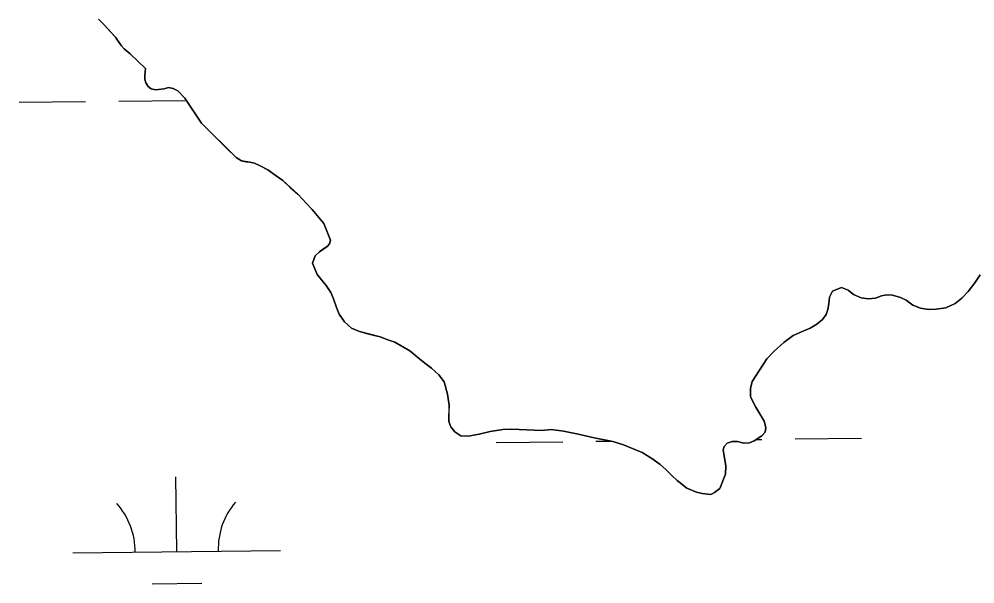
# Model space of a CAD drawing. Extents: x 3683613 to 3738215, y 469626 to 495384.
# Drawn here: x 3717673 to 3718133.5, y 492693.5 to 492965.5 of the extents above; entities that cross this region are included whole.
import ezdxf

# ---------------------------------------------------------------- set-up
doc = ezdxf.new("R2010")
doc.units = 0
doc.layers.add('V-TOPO-SHOR', color=7, linetype='Continuous')
doc.layers.add('V-WETL-SWMP', color=7, linetype='Continuous')

msp = doc.modelspace()

# ---------------------------------------------------------------- linework, layer by layer
at = {"layer": 'V-TOPO-SHOR'}
for points in [[(3717711.3, 492965.46), (3717714.12, 492962.6), (3717717.02, 492959.35), (3717719.38, 492956.75), (3717722.15, 492952.71), (3717723.66, 492951.16), (3717726.55, 492948.69), (3717733.84, 492941.67), (3717733.53, 492938.41), (3717733.6, 492936.51), (3717734.14, 492934.75), (3717735.19, 492933.06), (3717736.7, 492931.96), (3717738.79, 492931.38), (3717742.91, 492931.86), (3717745.06, 492932.59), (3717747.21, 492932.02), (3717749.5, 492930.98), (3717752.79, 492927.34), (3717760.89, 492915.37), (3717772.78, 492903.48), (3717777.58, 492898.74), (3717780.2, 492897.18), (3717782.29, 492896.8), (3717784.12, 492896.55), (3717786.41, 492896.04), (3717789.42, 492894.69), (3717792.89, 492892.81), (3717796.89, 492890.03), (3717800.04, 492887.69), (3717803.65, 492884.44), (3717807.33, 492881.14), (3717811.53, 492876.72), (3717814.16, 492873.79), (3717819.81, 492867.09), (3717823.06, 492858.95), (3717822.55, 492857.18), (3717821.38, 492856), (3717819.69, 492854.75), (3717817.67, 492853.37), (3717815.72, 492851.53), (3717814.43, 492847.99), (3717816.68, 492842.45), (3717821.02, 492837.18), (3717823.2, 492833.73), (3717824.52, 492830.74), (3717825.91, 492826.63), (3717827.24, 492823.3), (3717829.74, 492819.73), (3717833.22, 492816.68), (3717837.02, 492814.93), (3717840.42, 492814.1), (3717844.87, 492812.95), (3717847.03, 492812.38), (3717850.69, 492811.02)], [(3718054.2, 492816.58), (3718057.39, 492818.56), (3718060.12, 492820.86), (3718061.81, 492823.16), (3718062.64, 492825.64), (3718063.15, 492828.39), (3718063.39, 492831.59), (3718064.94, 492834.41), (3718069.24, 492836.19), (3718072.52, 492834.84), (3718075.01, 492832.9), (3718078.74, 492831.15), (3718082.14, 492830.72), (3718085.6, 492831.12), (3718088.47, 492832.18), (3718091.15, 492832.66), (3718093.89, 492832.54), (3718097.62, 492831.45), (3718100.44, 492830.03), (3718103.58, 492827.7), (3718107.25, 492826.28), (3718111.17, 492825.65), (3718114.83, 492825.73), (3718119.46, 492826.35), (3718123.96, 492828.53), (3718127.15, 492831.03), (3718130.33, 492834.31), (3718133.5, 492838.51), (3718136.1, 492842.31)], [(3717850.69, 492811.02), (3717853.97, 492809.8), (3717861.3, 492805.73), (3717865.17, 492802.55), (3717868.46, 492799.69), (3717871.67, 492797.29), (3717875.28, 492794.17), (3717877.85, 492790.79), (3717879.45, 492784.86), (3717880.19, 492779.57), (3717880.08, 492776.43), (3717880.04, 492771.73), (3717880.97, 492769.06), (3717882.94, 492766.65), (3717885.89, 492764.71), (3717889.42, 492764.53), (3717894.64, 492765.54), (3717899.93, 492766.81), (3717905.99, 492767.89), (3717910.44, 492767.91), (3717924.68, 492767.34), (3717929.57, 492767.82), (3717935.26, 492767.07), (3717941.8, 492765.67), (3717950.04, 492763.75), (3717959.13, 492762.11), (3717964.23, 492760.5), (3717973.27, 492756.76), (3717977.85, 492753.91), (3717981.86, 492750.93), (3717984.68, 492748.53), (3717987.44, 492745.67), (3717990.07, 492743.2), (3717994.66, 492739.5), (3717999.37, 492737.64), (3718002.05, 492736.93), (3718006.3, 492736.58), (3718007.99, 492737.42), (3718010.6, 492739.46), (3718013.3, 492746.33), (3718013.47, 492750.38), (3718012.67, 492754.95), (3718012.19, 492758.09), (3718012.64, 492759.59), (3718014.2, 492761.3), (3718016.61, 492762.09), (3718019.16, 492761.98), (3718022.23, 492761.21), (3718024.85, 492761.35), (3718027.19, 492762.29), (3718030.9, 492764.72), (3718032.46, 492766.49), (3718032.71, 492768.72), (3718031.91, 492771.78), (3718029.93, 492775.3), (3718028.02, 492778.49), (3718025.38, 492783.57), (3718025.36, 492787.49), (3718026.19, 492790.95), (3718033.25, 492801.9), (3718036.82, 492805.58), (3718041.43, 492809.72), (3718045.99, 492813.07), (3718049.9, 492814.86), (3718054.2, 492816.58)]]:
    msp.add_lwpolyline(points, dxfattribs=at)
at = {"layer": 'V-WETL-SWMP'}
for p, q in [((3717714.13, 492962.6), (3717711.3, 492965.46)), ((3717719.38, 492956.75), (3717714.13, 492962.6)), ((3717722.15, 492952.71), (3717719.38, 492956.75)), ((3717723.66, 492951.15), (3717722.15, 492952.71)), ((3717726.55, 492948.69), (3717723.66, 492951.15)), ((3717733.84, 492941.67), (3717726.55, 492948.69)), ((3717733.53, 492938.41), (3717733.84, 492941.67)), ((3717733.6, 492936.51), (3717733.53, 492938.41)), ((3717734.14, 492934.75), (3717733.6, 492936.51)), ((3717735.19, 492933.06), (3717734.14, 492934.75)), ((3717736.7, 492931.96), (3717735.19, 492933.06)), ((3717738.79, 492931.38), (3717736.7, 492931.96)), ((3717742.9, 492931.86), (3717738.79, 492931.38)), ((3717745.06, 492932.59), (3717742.9, 492931.86)), ((3717747.21, 492932.01), (3717745.06, 492932.59)), ((3717749.51, 492930.98), (3717747.21, 492932.01)), ((3717752.79, 492927.34), (3717749.51, 492930.98)), ((3717760.89, 492915.37), (3717752.79, 492927.34)), ((3717673.01, 492925.4), (3717705.01, 492925.78)), ((3717721.01, 492925.96), (3717753.01, 492926.33)), ((3717777.58, 492898.74), (3717760.89, 492915.37)), ((3717780.2, 492897.18), (3717777.58, 492898.74)), ((3717784.12, 492896.55), (3717780.2, 492897.18)), ((3717786.41, 492896.04), (3717784.12, 492896.55)), ((3717789.42, 492894.69), (3717786.41, 492896.04)), ((3717792.89, 492892.81), (3717789.42, 492894.69)), ((3717796.89, 492890.03), (3717792.89, 492892.81)), ((3717800.04, 492887.69), (3717796.89, 492890.03)), ((3717807.33, 492881.13), (3717800.04, 492887.69)), ((3717811.53, 492876.72), (3717807.33, 492881.13)), ((3717814.16, 492873.79), (3717811.53, 492876.72)), ((3717819.81, 492867.09), (3717814.16, 492873.79)), ((3717823.06, 492858.95), (3717819.81, 492867.09)), ((3717822.55, 492857.18), (3717823.06, 492858.95)), ((3717817.67, 492853.36), (3717821.38, 492856)), ((3717821.38, 492856), (3717822.55, 492857.18)), ((3717814.43, 492847.99), (3717815.72, 492851.52)), ((3717815.72, 492851.52), (3717817.67, 492853.36)), ((3717816.68, 492842.45), (3717814.43, 492847.99)), ((3717821.02, 492837.18), (3717816.68, 492842.45)), ((3718136.1, 492842.31), (3718133.51, 492838.51)), ((3717823.2, 492833.73), (3717821.02, 492837.18)), ((3718069.24, 492836.19), (3718064.94, 492834.41)), ((3718072.52, 492834.84), (3718069.24, 492836.19)), ((3718133.51, 492838.51), (3718130.33, 492834.31)), ((3717824.52, 492830.74), (3717823.2, 492833.73)), ((3717825.92, 492826.63), (3717824.52, 492830.74)), ((3718063.39, 492831.59), (3718063.15, 492828.39)), ((3718064.94, 492834.41), (3718063.39, 492831.59)), ((3718075.01, 492832.89), (3718072.52, 492834.84)), ((3718078.74, 492831.15), (3718075.01, 492832.89)), ((3718082.14, 492830.71), (3718078.74, 492831.15)), ((3718085.6, 492831.12), (3718082.14, 492830.71)), ((3718088.47, 492832.19), (3718085.6, 492831.12)), ((3718091.15, 492832.66), (3718088.47, 492832.19)), ((3718093.89, 492832.54), (3718091.15, 492832.66)), ((3718097.62, 492831.45), (3718093.89, 492832.54)), ((3718100.44, 492830.03), (3718097.62, 492831.45)), ((3718127.15, 492831.03), (3718123.96, 492828.53)), ((3718130.33, 492834.31), (3718127.15, 492831.03)), ((3717827.24, 492823.3), (3717825.92, 492826.63)), ((3718063.15, 492828.39), (3718062.64, 492825.64)), ((3718103.58, 492827.7), (3718100.44, 492830.03)), ((3718107.25, 492826.28), (3718103.58, 492827.7)), ((3718111.17, 492825.65), (3718107.25, 492826.28)), ((3718119.46, 492826.35), (3718114.83, 492825.73)), ((3718123.96, 492828.53), (3718119.46, 492826.35)), ((3717829.74, 492819.73), (3717827.24, 492823.3)), ((3718061.8, 492823.16), (3718060.12, 492820.86)), ((3718062.64, 492825.64), (3718061.8, 492823.16)), ((3718114.83, 492825.73), (3718111.17, 492825.65)), ((3717833.22, 492816.67), (3717829.74, 492819.73)), ((3718057.39, 492818.56), (3718054.2, 492816.58)), ((3718060.12, 492820.86), (3718057.39, 492818.56)), ((3717837.02, 492814.93), (3717833.22, 492816.67)), ((3717847.03, 492812.37), (3717837.02, 492814.93)), ((3717850.69, 492811.02), (3717847.03, 492812.37)), ((3718045.99, 492813.07), (3718041.43, 492809.72)), ((3718049.9, 492814.86), (3718045.99, 492813.07)), ((3718054.2, 492816.58), (3718049.9, 492814.86)), ((3717853.97, 492809.8), (3717850.69, 492811.02)), ((3717861.3, 492805.72), (3717853.97, 492809.8)), ((3718041.43, 492809.72), (3718036.82, 492805.58)), ((3717865.17, 492802.55), (3717861.3, 492805.72)), ((3718036.82, 492805.58), (3718033.25, 492801.9)), ((3717868.46, 492799.69), (3717865.17, 492802.55)), ((3717871.67, 492797.29), (3717868.46, 492799.69)), ((3718033.25, 492801.9), (3718026.19, 492790.95)), ((3717875.28, 492794.17), (3717871.67, 492797.29)), ((3717877.85, 492790.79), (3717875.28, 492794.17)), ((3717879.45, 492784.86), (3717877.85, 492790.79)), ((3718026.19, 492790.95), (3718025.36, 492787.49)), ((3717880.19, 492779.57), (3717879.45, 492784.86)), ((3718025.36, 492787.49), (3718025.38, 492783.57)), ((3718025.38, 492783.57), (3718028.02, 492778.49)), ((3717880.04, 492771.73), (3717880.19, 492779.57)), ((3718028.02, 492778.49), (3718031.91, 492771.78)), ((3717880.97, 492769.06), (3717880.04, 492771.73)), ((3718031.91, 492771.78), (3718032.71, 492768.71)), ((3717882.94, 492766.65), (3717880.97, 492769.06)), ((3717885.89, 492764.71), (3717882.94, 492766.65)), ((3717899.92, 492766.81), (3717894.64, 492765.54)), ((3717905.99, 492767.89), (3717899.92, 492766.81)), ((3717910.44, 492767.91), (3717905.99, 492767.89)), ((3717924.68, 492767.34), (3717910.44, 492767.91)), ((3717929.57, 492767.82), (3717924.68, 492767.34)), ((3717935.26, 492767.07), (3717929.57, 492767.82)), ((3717941.8, 492765.67), (3717935.26, 492767.07)), ((3718032.46, 492766.49), (3718030.9, 492764.72)), ((3718032.71, 492768.71), (3718032.46, 492766.49)), ((3717889.42, 492764.53), (3717885.89, 492764.71)), ((3717894.64, 492765.54), (3717889.42, 492764.53)), ((3717902.93, 492761.57), (3717934.93, 492761.94)), ((3717950.04, 492763.75), (3717941.8, 492765.67)), ((3717959.13, 492762.11), (3717950.04, 492763.75)), ((3717950.93, 492762.13), (3717958.53, 492762.21)), ((3717964.23, 492760.5), (3717959.13, 492762.11)), ((3718016.61, 492762.09), (3718014.2, 492761.3)), ((3718019.16, 492761.98), (3718016.61, 492762.09)), ((3718022.23, 492761.21), (3718019.16, 492761.98)), ((3718027.19, 492762.28), (3718024.85, 492761.36)), ((3718030.9, 492764.72), (3718027.19, 492762.28)), ((3718028.32, 492763.03), (3718030.92, 492763.06)), ((3718046.92, 492763.24), (3718078.92, 492763.62)), ((3717973.27, 492756.76), (3717964.23, 492760.5)), ((3718012.64, 492759.59), (3718012.19, 492758.09)), ((3718012.19, 492758.09), (3718013.48, 492750.38)), ((3718014.2, 492761.3), (3718012.64, 492759.59)), ((3718024.85, 492761.36), (3718022.23, 492761.21)), ((3717977.86, 492753.91), (3717973.27, 492756.76)), ((3717981.86, 492750.93), (3717977.86, 492753.91)), ((3717984.68, 492748.53), (3717981.86, 492750.93)), ((3717987.44, 492745.67), (3717984.68, 492748.53)), ((3718013.48, 492750.38), (3718013.3, 492746.33)), ((3717748.94, 492709.03), (3717748.52, 492745.03)), ((3717990.07, 492743.2), (3717987.44, 492745.67)), ((3717994.66, 492739.5), (3717990.07, 492743.2)), ((3718013.3, 492746.33), (3718010.6, 492739.46)), ((3717999.37, 492737.64), (3717994.66, 492739.5)), ((3718010.6, 492739.46), (3718007.99, 492737.42)), ((3718002.05, 492736.93), (3717999.37, 492737.64)), ((3718006.3, 492736.58), (3718002.05, 492736.93)), ((3718007.99, 492737.42), (3718006.3, 492736.58)), ((3717698.95, 492708.45), (3717798.94, 492709.61)), ((3717737.12, 492693.46), (3717761.12, 492693.74))]:
    msp.add_line(p, q, dxfattribs=at)
for centre, start, end in [((3717693.7, 492708.86), 359.8949, 41.4385), ((3717804.18, 492710.15), 139.8949, 181.4385)]:
    msp.add_arc(centre, 35.25, start, end, dxfattribs=at)

doc.saveas('drawing.dxf')
